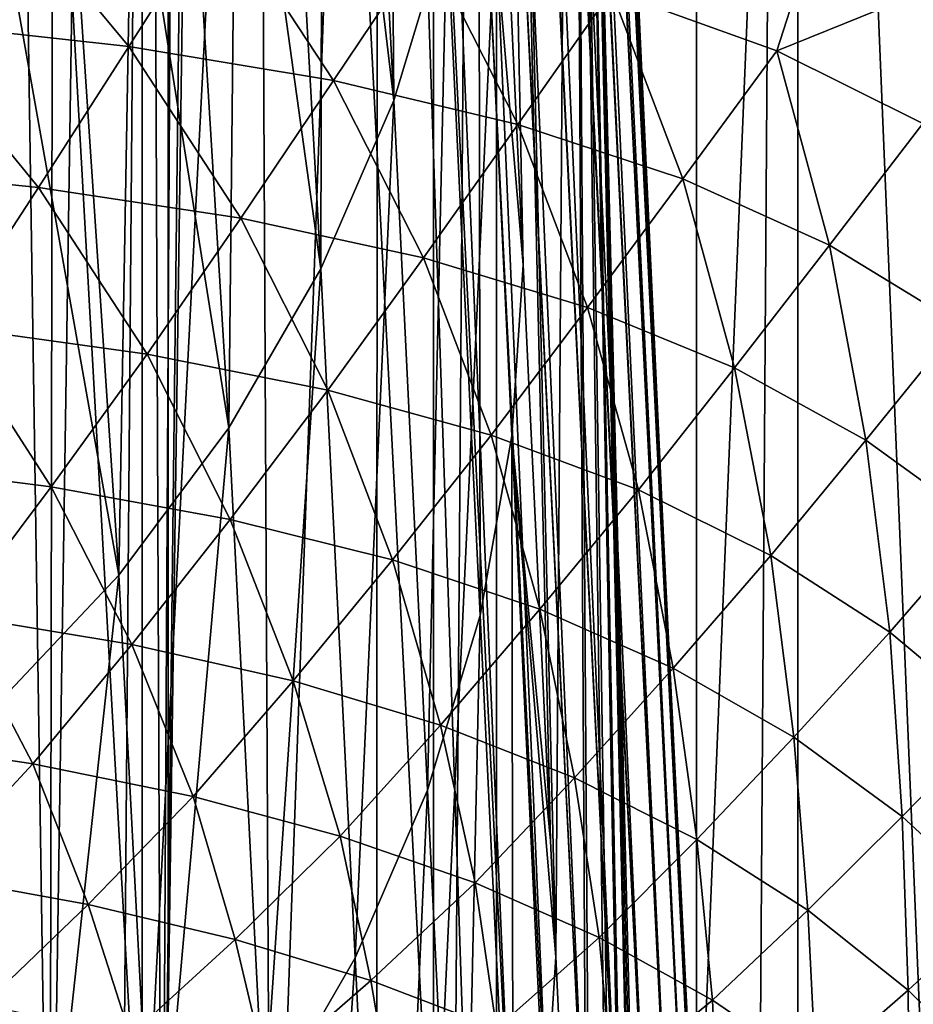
# Model space of a CAD drawing. Header units: metres. Extents: x -24 to 24, y -69 to 184.
# Tile 600 of 656: x 14.38 to 18.84, y 118.71 to 123.62. Entities that reach past the tile are written whole.
import ezdxf

# ---------------------------------------------------------------- set-up
doc = ezdxf.new("R2010")
doc.units = ezdxf.units.M
for name, color, linetype in [('367', 7, 'CONTINUOUS'), ('373', 7, 'CONTINUOUS'), ('374', 7, 'CONTINUOUS'), ('386', 7, 'CONTINUOUS'), ('405', 7, 'CONTINUOUS'), ('410', 7, 'CONTINUOUS'), ('554', 2, 'CONTINUOUS'), ('563', 2, 'CONTINUOUS')]:
    doc.layers.add(name, color=color, linetype=linetype)

msp = doc.modelspace()

# ---------------------------------------------------------------- linework, layer by layer
at = {"layer": '367'}
for points in [[(15.119628, 145.2, -18.959413), (13.359252, -68.3, -20.238401), (13.359252, 145.2, -20.238401)], [(15.119628, -68.3, -18.959413), (13.359252, -68.3, -20.238401), (15.119628, 145.2, -18.959413)], [(16.758269, 145.2, -17.527775), (15.119628, -68.3, -18.959413), (15.119628, 145.2, -18.959413)], [(16.758269, -68.3, -17.527775), (15.119628, -68.3, -18.959413), (16.758269, 145.2, -17.527775)], [(18.261983, 145.2, -15.955014), (16.758269, -68.3, -17.527775), (16.758269, 145.2, -17.527775)], [(18.261983, -68.3, -15.955014), (16.758269, -68.3, -17.527775), (18.261983, 145.2, -15.955014)], [(19.618662, 145.2, -14.253792), (18.261983, -68.3, -15.955014), (18.261983, 145.2, -15.955014)], [(19.618662, -68.3, -14.253792), (18.261983, -68.3, -15.955014), (19.618662, 145.2, -14.253792)]]:
    msp.add_3dface(points, dxfattribs=at)
at = {"layer": '373'}
for points in [[(14.528956, 116.461183, 28.463978), (13.957043, 116.536894, 28.885585), (14.085688, 145.645097, 236.027147)], [(14.576293, 145.509053, 235.160219), (14.528956, 116.461183, 28.463978), (14.085688, 145.645097, 236.027147)], [(14.965308, 145.36889, 234.245521), (14.528956, 116.461183, 28.463978), (14.576293, 145.509053, 235.160219)], [(15.087389, 116.382998, 28.026555), (14.528956, 116.461183, 28.463978), (14.965308, 145.36889, 234.245521)], [(15.248496, 145.226518, 233.293994), (15.087389, 116.382998, 28.026555), (14.965308, 145.36889, 234.245521)], [(15.42271, 145.083616, 232.315607), (15.087389, 116.382998, 28.026555), (15.248496, 145.226518, 233.293994)], [(15.485821, 144.942367, 231.324587), (15.087389, 116.382998, 28.026555), (15.42271, 145.083616, 232.315607)], [(15.631097, 116.302568, 27.574328), (15.087389, 116.382998, 28.026555), (15.485821, 144.942367, 231.324587)], [(16.165378, 131.268063, 134.181485), (15.631097, 116.302568, 27.574328), (15.485821, 144.942367, 231.324587)], [(16.159215, 116.220084, 27.108123), (15.631097, 116.302568, 27.574328), (16.165378, 131.268063, 134.181485)], [(16.671175, 116.135712, 26.628619), (16.159215, 116.220084, 27.108123), (16.165378, 131.268063, 134.181485)], [(16.844891, 117.593718, 37.044727), (16.671175, 116.135712, 26.628619), (16.165378, 131.268063, 134.181485)]]:
    msp.add_3dface(points, dxfattribs=at)
at = {"layer": '374'}
for points in [[(16.785172, 124.62568, 184.152733), (16.89068, 122.400571, 169.040154), (16.454825, 143.952573, 231.470675)], [(16.89068, 122.400571, 169.040154), (17.026604, 119.524928, 149.5707), (16.454825, 143.952573, 231.470675)], [(16.454825, 143.952573, 231.470675), (17.053963, 118.945341, 145.651922), (17.133023, 130.278312, 134.327566)], [(17.026604, 119.524928, 149.5707), (17.053963, 118.945341, 145.651922), (16.454825, 143.952573, 231.470675)], [(17.053963, 118.945341, 145.651922), (17.216929, 115.486022, 122.309175), (17.133023, 130.278312, 134.327566)], [(17.811177, 102.888231, 37.190803), (17.811177, 116.604012, 37.190803), (17.133023, 130.278312, 134.327566)], [(17.216929, 115.486022, 122.309175), (17.236638, 115.067436, 119.486091), (17.133023, 130.278312, 134.327566)], [(17.236638, 115.067436, 119.486091), (17.381137, 111.999604, 98.788415), (17.133023, 130.278312, 134.327566)], [(17.381137, 111.999604, 98.788415), (17.415767, 111.264973, 93.828221), (17.133023, 130.278312, 134.327566)], [(17.415767, 111.264973, 93.828221), (17.544213, 108.542058, 75.429949), (17.133023, 130.278312, 134.327566)], [(17.544213, 108.542058, 75.429949), (17.570925, 107.976165, 71.603727), (17.133023, 130.278312, 134.327566)], [(17.570925, 107.976165, 71.603727), (17.70529, 105.130542, 52.357736), (17.133023, 130.278312, 134.327566)], [(17.70529, 105.130542, 52.357736), (17.71558, 104.912638, 50.883767), (17.133023, 130.278312, 134.327566)], [(17.71558, 104.912638, 50.883767), (17.725042, 104.71228, 49.528477), (17.133023, 130.278312, 134.327566)], [(17.725042, 104.71228, 49.528477), (17.76811, 103.800286, 43.359596), (17.133023, 130.278312, 134.327566)], [(17.76811, 103.800286, 43.359596), (17.811177, 102.888231, 37.190803), (17.133023, 130.278312, 134.327566)]]:
    msp.add_3dface(points, dxfattribs=at)
at = {"layer": '386'}
for points in [[(16.215311, 127.101479, 216.59184), (16.065332, 126.660412, 216.657082), (16.245905, 123.220548, 193.238907)], [(16.509966, 124.096595, 193.111278), (16.215311, 127.101479, 216.59184), (16.245905, 123.220548, 193.238907)], [(16.065332, 126.660412, 216.657082), (15.889407, 126.228797, 216.720722), (16.245905, 123.220548, 193.238907)], [(15.889407, 126.228797, 216.720722), (15.688143, 125.808129, 216.782541), (15.881544, 122.380356, 193.360536)], [(16.245905, 123.220548, 193.238907), (15.889407, 126.228797, 216.720722), (15.881544, 122.380356, 193.360536)], [(15.688143, 125.808129, 216.782541), (15.462238, 125.39986, 216.842323), (15.881544, 122.380356, 193.360536)], [(15.462238, 125.39986, 216.842323), (15.212471, 125.005404, 216.899863), (15.421742, 121.587223, 193.474544)], [(15.881544, 122.380356, 193.360536), (15.462238, 125.39986, 216.842323), (15.421742, 121.587223, 193.474544)], [(15.212471, 125.005404, 216.899863), (14.939706, 124.626123, 216.954962), (15.421742, 121.587223, 193.474544)], [(16.670206, 124.996814, 192.979352), (16.509966, 124.096595, 193.111278), (16.675576, 120.649819, 169.670785)], [(16.834341, 121.546045, 169.539827), (16.670206, 124.996814, 192.979352), (16.675576, 120.649819, 169.670785)], [(16.89068, 122.400571, 169.040154), (16.670206, 124.996814, 192.979352), (16.834341, 121.546045, 169.539827)], [(16.89068, 122.400571, 169.040154), (16.785172, 124.62568, 184.152733), (16.670206, 124.996814, 192.979352)], [(14.939706, 124.626123, 216.954962), (14.644887, 124.263329, 217.007429), (14.872631, 120.851726, 193.579411)], [(15.421742, 121.587223, 193.474544), (14.939706, 124.626123, 216.954962), (14.872631, 120.851726, 193.579411)], [(14.644887, 124.263329, 217.007429), (14.329033, 123.918276, 217.057083), (14.872631, 120.851726, 193.579411)], [(16.509966, 124.096595, 193.111278), (16.245905, 123.220548, 193.238907), (16.413924, 119.777434, 169.797511)], [(16.675576, 120.649819, 169.670785), (16.509966, 124.096595, 193.111278), (16.413924, 119.777434, 169.797511)], [(14.872631, 120.851726, 193.579411), (14.329033, 123.918276, 217.057083), (14.241534, 120.183673, 193.673737)], [(16.245905, 123.220548, 193.238907), (15.881544, 122.380356, 193.360536), (16.052843, 118.940416, 169.918332)], [(16.413924, 119.777434, 169.797511), (16.245905, 123.220548, 193.238907), (16.052843, 118.940416, 169.918332)], [(15.881544, 122.380356, 193.360536), (15.421742, 121.587223, 193.474544), (15.597102, 118.149823, 170.031651)], [(16.052843, 118.940416, 169.918332), (15.881544, 122.380356, 193.360536), (15.597102, 118.149823, 170.031651)], [(17.026604, 119.524928, 149.5707), (16.89068, 122.400571, 169.040154), (16.834341, 121.546045, 169.539827)], [(15.421742, 121.587223, 193.474544), (14.872631, 120.851726, 193.579411), (15.052725, 117.416101, 170.13597)], [(15.597102, 118.149823, 170.031651), (15.421742, 121.587223, 193.474544), (15.052725, 117.416101, 170.13597)], [(16.834341, 121.546045, 169.539827), (16.675576, 120.649819, 169.670785), (16.840828, 117.194853, 146.230614)], [(16.998392, 118.087661, 146.099546), (16.834341, 121.546045, 169.539827), (16.840828, 117.194853, 146.230614)], [(17.053963, 118.945341, 145.651922), (16.834341, 121.546045, 169.539827), (16.998392, 118.087661, 146.099546)], [(17.053963, 118.945341, 145.651922), (17.026604, 119.524928, 149.5707), (16.834341, 121.546045, 169.539827)], [(14.872631, 120.851726, 193.579411), (14.241534, 120.183673, 193.673737), (14.426902, 116.748944, 170.229912)], [(15.052725, 117.416101, 170.13597), (14.872631, 120.851726, 193.579411), (14.426902, 116.748944, 170.229912)], [(16.675576, 120.649819, 169.670785), (16.413924, 119.777434, 169.797511), (16.581142, 116.325612, 146.35748)], [(16.840828, 117.194853, 146.230614), (16.675576, 120.649819, 169.670785), (16.581142, 116.325612, 146.35748)], [(14.426902, 116.748944, 170.229912), (14.241534, 120.183673, 193.673737), (13.727903, 116.157167, 170.312235)], [(16.413924, 119.777434, 169.797511), (16.052843, 118.940416, 169.918332), (16.222741, 115.491335, 146.478481)], [(16.581142, 116.325612, 146.35748), (16.413924, 119.777434, 169.797511), (16.222741, 115.491335, 146.478481)], [(16.052843, 118.940416, 169.918332), (15.597102, 118.149823, 170.031651), (15.770323, 114.702959, 146.592031)], [(16.222741, 115.491335, 146.478481), (16.052843, 118.940416, 169.918332), (15.770323, 114.702959, 146.592031)], [(17.216929, 115.486022, 122.309175), (17.053963, 118.945341, 145.651922), (16.998392, 118.087661, 146.099546)]]:
    msp.add_3dface(points, dxfattribs=at)
at = {"layer": '405'}
for points in [[(14.92223, 123.490173, 19.247249), (14.221303, 124.335227, 19.674464), (13.793227, 123.61588, 20.078302)], [(15.369421, 124.195311, 18.789692), (14.221303, 124.335227, 19.674464), (14.92223, 123.490173, 19.247249)], [(15.94482, 123.320541, 18.402006), (15.369421, 124.195311, 18.789692), (14.92223, 123.490173, 19.247249)], [(16.404918, 124.007779, 17.890968), (15.369421, 124.195311, 18.789692), (15.94482, 123.320541, 18.402006)], [(18.15641, 123.468687, 16.107886), (18.386461, 124.183377, 15.811406), (17.332073, 123.767344, 16.992863)], [(19.075237, 123.841792, 14.973237), (18.386461, 124.183377, 15.811406), (18.15641, 123.468687, 16.107886)], [(16.864759, 123.102038, 17.556118), (16.404918, 124.007779, 17.890968), (15.94482, 123.320541, 18.402006)], [(17.332073, 123.767344, 16.992863), (16.404918, 124.007779, 17.890968), (16.864759, 123.102038, 17.556118)], [(18.885765, 123.106144, 15.244535), (19.075237, 123.841792, 14.973237), (18.15641, 123.468687, 16.107886)], [(17.687013, 122.829696, 16.721208), (17.332073, 123.767344, 16.992863), (16.864759, 123.102038, 17.556118)], [(18.15641, 123.468687, 16.107886), (17.332073, 123.767344, 16.992863), (17.687013, 122.829696, 16.721208)], [(14.472163, 122.787042, 19.756974), (13.793227, 123.61588, 20.078302), (13.363231, 122.90032, 20.537347)], [(14.92223, 123.490173, 19.247249), (13.793227, 123.61588, 20.078302), (14.472163, 122.787042, 19.756974)], [(15.480845, 122.633567, 18.962089), (14.92223, 123.490173, 19.247249), (14.472163, 122.787042, 19.756974)], [(15.94482, 123.320541, 18.402006), (14.92223, 123.490173, 19.247249), (15.480845, 122.633567, 18.962089)], [(18.418801, 122.498233, 15.905226), (18.15641, 123.468687, 16.107886), (17.687013, 122.829696, 16.721208)], [(18.885765, 123.106144, 15.244535), (18.15641, 123.468687, 16.107886), (18.418801, 122.498233, 15.905226)], [(16.392591, 122.435334, 18.16525), (15.94482, 123.320541, 18.402006), (15.480845, 122.633567, 18.962089)], [(16.864759, 123.102038, 17.556118), (15.94482, 123.320541, 18.402006), (16.392591, 122.435334, 18.16525)], [(19.068591, 122.102597, 15.113647), (18.885765, 123.106144, 15.244535), (18.418801, 122.498233, 15.905226)], [(17.211864, 122.187766, 17.377232), (16.864759, 123.102038, 17.556118), (16.392591, 122.435334, 18.16525)], [(17.687013, 122.829696, 16.721208), (16.864759, 123.102038, 17.556118), (17.211864, 122.187766, 17.377232)], [(14.472163, 122.787042, 19.756974), (13.363231, 122.90032, 20.537347), (14.019423, 122.093428, 20.318181)], [(17.945316, 121.885991, 16.605453), (17.687013, 122.829696, 16.721208), (17.211864, 122.187766, 17.377232)], [(18.418801, 122.498233, 15.905226), (17.687013, 122.829696, 16.721208), (17.945316, 121.885991, 16.605453)], [(15.013315, 121.954399, 19.570671), (14.472163, 122.787042, 19.756974), (14.019423, 122.093428, 20.318181)], [(15.480845, 122.633567, 18.962089), (14.472163, 122.787042, 19.756974), (15.013315, 121.954399, 19.570671)], [(15.916014, 121.774762, 18.819846), (15.480845, 122.633567, 18.962089), (15.013315, 121.954399, 19.570671)], [(16.392591, 122.435334, 18.16525), (15.480845, 122.633567, 18.962089), (15.916014, 121.774762, 18.819846)], [(18.600806, 121.525347, 15.855075), (18.418801, 122.498233, 15.905226), (17.945316, 121.885991, 16.605453)], [(19.068591, 122.102597, 15.113647), (18.418801, 122.498233, 15.905226), (18.600806, 121.525347, 15.855075)], [(16.731536, 121.550358, 18.075665), (16.392591, 122.435334, 18.16525), (15.916014, 121.774762, 18.819846)], [(17.211864, 122.187766, 17.377232), (16.392591, 122.435334, 18.16525), (16.731536, 121.550358, 18.075665)], [(17.466001, 121.276759, 17.345028), (17.211864, 122.187766, 17.377232), (16.731536, 121.550358, 18.075665)], [(17.945316, 121.885991, 16.605453), (17.211864, 122.187766, 17.377232), (17.466001, 121.276759, 17.345028)], [(14.535005, 121.291728, 20.232496), (14.019423, 122.093428, 20.318181), (13.557148, 121.417557, 20.934551)], [(15.013315, 121.954399, 19.570671), (14.019423, 122.093428, 20.318181), (14.535005, 121.291728, 20.232496)], [(19.185161, 121.102375, 15.131762), (19.068591, 122.102597, 15.113647), (18.600806, 121.525347, 15.855075)], [(15.427622, 121.129547, 19.525636), (15.013315, 121.954399, 19.570671), (14.535005, 121.291728, 20.232496)], [(15.916014, 121.774762, 18.819846), (15.013315, 121.954399, 19.570671), (15.427622, 121.129547, 19.525636)], [(18.12669, 120.949716, 16.63278), (17.945316, 121.885991, 16.605453), (17.466001, 121.276759, 17.345028)], [(18.600806, 121.525347, 15.855075), (17.945316, 121.885991, 16.605453), (18.12669, 120.949716, 16.63278)], [(16.23859, 120.927315, 18.823131), (15.916014, 121.774762, 18.819846), (15.427622, 121.129547, 19.525636)], [(16.731536, 121.550358, 18.075665), (15.916014, 121.774762, 18.819846), (16.23859, 120.927315, 18.823131)], [(16.973488, 120.68108, 18.131376), (16.731536, 121.550358, 18.075665), (16.23859, 120.927315, 18.823131)], [(17.466001, 121.276759, 17.345028), (16.731536, 121.550358, 18.075665), (16.973488, 120.68108, 18.131376)], [(18.719888, 120.56606, 15.944236), (18.600806, 121.525347, 15.855075), (18.12669, 120.949716, 16.63278)], [(19.185161, 121.102375, 15.131762), (18.600806, 121.525347, 15.855075), (18.719888, 120.56606, 15.944236)], [(14.535005, 121.291728, 20.232496), (13.557148, 121.417557, 20.934551), (14.055015, 120.651491, 20.939073)], [(14.936916, 120.504979, 20.273357), (14.535005, 121.291728, 20.232496), (14.055015, 120.651491, 20.939073)], [(15.427622, 121.129547, 19.525636), (14.535005, 121.291728, 20.232496), (14.936916, 120.504979, 20.273357)], [(17.639021, 120.387032, 17.454891), (17.466001, 121.276759, 17.345028), (16.973488, 120.68108, 18.131376)], [(18.12669, 120.949716, 16.63278), (17.466001, 121.276759, 17.345028), (17.639021, 120.387032, 17.454891)], [(15.742743, 120.323049, 19.609698), (15.427622, 121.129547, 19.525636), (14.936916, 120.504979, 20.273357)], [(16.23859, 120.927315, 18.823131), (15.427622, 121.129547, 19.525636), (15.742743, 120.323049, 19.609698)], [(19.249571, 120.12452, 15.28661), (19.185161, 121.102375, 15.131762), (18.719888, 120.56606, 15.944236)], [(18.240963, 120.042308, 16.798604), (18.12669, 120.949716, 16.63278), (17.639021, 120.387032, 17.454891)], [(18.719888, 120.56606, 15.944236), (18.12669, 120.949716, 16.63278), (18.240963, 120.042308, 16.798604)], [(16.477572, 120.102237, 18.953994), (16.23859, 120.927315, 18.823131), (15.742743, 120.323049, 19.609698)], [(16.973488, 120.68108, 18.131376), (16.23859, 120.927315, 18.823131), (16.477572, 120.102237, 18.953994)], [(14.442895, 119.90879, 21.062716), (14.055015, 120.651491, 20.939073), (13.572287, 120.041257, 21.689709)], [(14.936916, 120.504979, 20.273357), (14.055015, 120.651491, 20.939073), (14.442895, 119.90879, 21.062716)], [(17.147551, 119.839182, 18.310436), (16.973488, 120.68108, 18.131376), (16.477572, 120.102237, 18.953994)], [(17.639021, 120.387032, 17.454891), (16.973488, 120.68108, 18.131376), (17.147551, 119.839182, 18.310436)], [(18.782881, 119.64573, 16.169192), (18.719888, 120.56606, 15.944236), (18.240963, 120.042308, 16.798604)], [(19.249571, 120.12452, 15.28661), (18.719888, 120.56606, 15.944236), (18.782881, 119.64573, 16.169192)], [(15.243078, 119.745431, 20.435452), (14.936916, 120.504979, 20.273357), (14.442895, 119.90879, 21.062716)], [(15.742743, 120.323049, 19.609698), (14.936916, 120.504979, 20.273357), (15.243078, 119.745431, 20.435452)], [(17.757972, 119.531345, 17.683578), (17.639021, 120.387032, 17.454891), (17.147551, 119.839182, 18.310436)], [(18.240963, 120.042308, 16.798604), (17.639021, 120.387032, 17.454891), (17.757972, 119.531345, 17.683578)], [(15.977428, 119.548202, 19.813321), (15.742743, 120.323049, 19.609698), (15.243078, 119.745431, 20.435452)], [(16.477572, 120.102237, 18.953994), (15.742743, 120.323049, 19.609698), (15.977428, 119.548202, 19.813321)], [(19.267204, 119.198256, 15.57355), (19.249571, 120.12452, 15.28661), (18.782881, 119.64573, 16.169192)], [(16.65155, 119.314199, 19.200184), (16.477572, 120.102237, 18.953994), (15.977428, 119.548202, 19.813321)], [(17.147551, 119.839182, 18.310436), (16.477572, 120.102237, 18.953994), (16.65155, 119.314199, 19.200184)], [(14.442895, 119.90879, 21.062716), (13.572287, 120.041257, 21.689709), (13.92638, 119.35134, 21.905818)], [(18.312031, 119.177664, 17.079579), (18.240963, 120.042308, 16.798604), (17.757972, 119.531345, 17.683578)], [(18.782881, 119.64573, 16.169192), (18.240963, 120.042308, 16.798604), (18.312031, 119.177664, 17.079579)], [(14.719729, 119.205968, 21.314521), (14.442895, 119.90879, 21.062716), (13.92638, 119.35134, 21.905818)], [(15.243078, 119.745431, 20.435452), (14.442895, 119.90879, 21.062716), (14.719729, 119.205968, 21.314521)], [(17.270272, 119.041214, 18.600216), (17.147551, 119.839182, 18.310436), (16.65155, 119.314199, 19.200184)], [(17.757972, 119.531345, 17.683578), (17.147551, 119.839182, 18.310436), (17.270272, 119.041214, 18.600216)], [(15.452722, 119.031806, 20.72539), (15.243078, 119.745431, 20.435452), (14.719729, 119.205968, 21.314521)], [(15.977428, 119.548202, 19.813321), (15.243078, 119.745431, 20.435452), (15.452722, 119.031806, 20.72539)], [(18.811788, 118.778958, 16.504849), (18.782881, 119.64573, 16.169192), (18.312031, 119.177664, 17.079579)], [(19.267204, 119.198256, 15.57355), (18.782881, 119.64573, 16.169192), (18.811788, 118.778958, 16.504849)], [(16.130378, 118.826413, 20.141932), (15.977428, 119.548202, 19.813321), (15.452722, 119.031806, 20.72539)], [(16.65155, 119.314199, 19.200184), (15.977428, 119.548202, 19.813321), (16.130378, 118.826413, 20.141932)], [(17.836452, 118.728318, 18.019077), (17.757972, 119.531345, 17.683578), (17.270272, 119.041214, 18.600216)], [(18.312031, 119.177664, 17.079579), (17.757972, 119.531345, 17.683578), (17.836452, 118.728318, 18.019077)], [(14.719729, 119.205968, 21.314521), (13.92638, 119.35134, 21.905818), (14.197526, 118.705738, 22.224581)], [(16.757082, 118.587906, 19.567877), (16.65155, 119.314199, 19.200184), (16.130378, 118.826413, 20.141932)], [(17.270272, 119.041214, 18.600216), (16.65155, 119.314199, 19.200184), (16.757082, 118.587906, 19.567877)], [(14.928723, 118.552101, 21.666234), (14.719729, 119.205968, 21.314521), (14.197526, 118.705738, 22.224581)], [(15.452722, 119.031806, 20.72539), (14.719729, 119.205968, 21.314521), (14.928723, 118.552101, 21.666234)], [(18.351819, 118.376211, 17.462704), (18.312031, 119.177664, 17.079579), (17.836452, 118.728318, 18.019077)], [(18.811788, 118.778958, 16.504849), (18.312031, 119.177664, 17.079579), (18.351819, 118.376211, 17.462704)], [(19.260001, 118.338147, 15.96368), (19.267204, 119.198256, 15.57355), (18.811788, 118.778958, 16.504849)], [(15.609487, 118.372398, 21.110286), (15.452722, 119.031806, 20.72539), (14.928723, 118.552101, 21.666234)], [(16.130378, 118.826413, 20.141932), (15.452722, 119.031806, 20.72539), (15.609487, 118.372398, 21.110286)], [(17.335417, 118.315466, 19.008305), (17.270272, 119.041214, 18.600216), (16.757082, 118.587906, 19.567877)], [(17.836452, 118.728318, 18.019077), (17.270272, 119.041214, 18.600216), (17.335417, 118.315466, 19.008305)], [(16.243756, 118.16507, 20.560046), (16.130378, 118.826413, 20.141932), (15.609487, 118.372398, 21.110286)], [(16.757082, 118.587906, 19.567877), (16.130378, 118.826413, 20.141932), (16.243756, 118.16507, 20.560046)], [(18.81866, 117.987407, 16.935144), (18.811788, 118.778958, 16.504849), (18.351819, 118.376211, 17.462704)], [(19.260001, 118.338147, 15.96368), (18.811788, 118.778958, 16.504849), (18.81866, 117.987407, 16.935144)], [(17.866808, 118.009628, 18.46867), (17.836452, 118.728318, 18.019077), (17.335417, 118.315466, 19.008305)], [(18.351819, 118.376211, 17.462704), (17.836452, 118.728318, 18.019077), (17.866808, 118.009628, 18.46867)]]:
    msp.add_3dface(points, dxfattribs=at)
at = {"layer": '410'}
for points in [[(16.844891, 117.593718, 37.044727), (16.165378, 131.268063, 134.181485), (15.676563, 144.918379, 231.329295)], [(15.67907, 144.917814, 231.329393), (17.035234, 117.569292, 37.049495), (15.676563, 144.918379, 231.329295)], [(17.035234, 117.569292, 37.049495), (16.844891, 117.593718, 37.044727), (15.676563, 144.918379, 231.329295)], [(15.859105, 144.858676, 231.338974), (17.035234, 117.569292, 37.049495), (15.67907, 144.917814, 231.329393)], [(15.865059, 144.856053, 231.339384), (17.217322, 117.509296, 37.059212), (15.859105, 144.858676, 231.338974)], [(17.217322, 117.509296, 37.059212), (17.035234, 117.569292, 37.049495), (15.859105, 144.858676, 231.338974)], [(16.026699, 144.765466, 231.353264), (17.217322, 117.509296, 37.059212), (15.865059, 144.856053, 231.339384)], [(16.035253, 144.759503, 231.354163), (17.384444, 117.41594, 37.073522), (16.026699, 144.765466, 231.353264)], [(17.384444, 117.41594, 37.073522), (17.217322, 117.509296, 37.059212), (16.026699, 144.765466, 231.353264)], [(16.173145, 144.642195, 231.371638), (17.384444, 117.41594, 37.073522), (16.035253, 144.759503, 231.354163)], [(16.183097, 144.631881, 231.373159), (17.530442, 117.292665, 37.091895), (16.173145, 144.642195, 231.371638)], [(17.530442, 117.292665, 37.091895), (17.384444, 117.41594, 37.073522), (16.173145, 144.642195, 231.371638)], [(16.293029, 144.493422, 231.393416), (17.530442, 117.292665, 37.091895), (16.183097, 144.631881, 231.373159)], [(16.3029, 144.478102, 231.395641), (17.649936, 117.144013, 37.113657), (16.293029, 144.493422, 231.393416)], [(17.649936, 117.144013, 37.113657), (17.530442, 117.292665, 37.091895), (16.293029, 144.493422, 231.393416)], [(16.381917, 144.324648, 231.417793), (17.649936, 117.144013, 37.113657), (16.3029, 144.478102, 231.395641)], [(16.390047, 144.304087, 231.420744), (17.738523, 116.975462, 37.138003), (16.381917, 144.324648, 231.417793)], [(17.738523, 116.975462, 37.138003), (17.649936, 117.144013, 37.113657), (16.381917, 144.324648, 231.417793)], [(16.436522, 144.142116, 231.443867), (17.738523, 116.975462, 37.138003), (16.390047, 144.304087, 231.420744)], [(16.441183, 144.116536, 231.4475), (17.792938, 116.793223, 37.164039), (16.436522, 144.142116, 231.443867)], [(17.792938, 116.793223, 37.164039), (17.738523, 116.975462, 37.138003), (16.436522, 144.142116, 231.443867)], [(16.454825, 143.952573, 231.470675), (17.792938, 116.793223, 37.164039), (16.441183, 144.116536, 231.4475)], [(16.454825, 143.952573, 231.470675), (17.133023, 130.278312, 134.327566), (17.792938, 116.793223, 37.164039)], [(17.133023, 130.278312, 134.327566), (17.811177, 116.604012, 37.190803), (17.792938, 116.793223, 37.164039)]]:
    msp.add_3dface(points, dxfattribs=at)
at = {"layer": '554'}
for points in [[(14.989762, 117.5, -16.442917), (13.408621, 145.7, -17.755883), (13.408701, 117.5, -17.755823)], [(14.989728, 145.7, -16.442948), (13.408621, 145.7, -17.755883), (14.989762, 117.5, -16.442917)], [(16.442917, 117.5, -14.989762), (14.989728, 145.7, -16.442948), (14.989762, 117.5, -16.442917)], [(16.442948, 145.7, -14.989728), (14.989728, 145.7, -16.442948), (16.442917, 117.5, -14.989762)], [(17.755823, 117.5, -13.408701), (16.442948, 145.7, -14.989728), (16.442917, 117.5, -14.989762)], [(17.755883, 145.7, -13.408621), (16.442948, 145.7, -14.989728), (17.755823, 117.5, -13.408701)], [(18.91731, 117.5, -11.71315), (17.755883, 145.7, -13.408621), (17.755823, 117.5, -13.408701)], [(18.917331, 145.7, -11.713116), (17.755883, 145.7, -13.408621), (18.91731, 117.5, -11.71315)]]:
    msp.add_3dface(points, dxfattribs=at)
at = {"layer": '563'}
for points in [[(13.408621, 145.7, 17.755883), (14.989728, 145.7, 16.442948), (13.408701, 117.5, 17.755823)], [(13.408701, 117.5, 17.755823), (14.989728, 145.7, 16.442948), (14.989762, 117.5, 16.442917)], [(14.989728, 145.7, 16.442948), (16.442948, 145.7, 14.989728), (14.989762, 117.5, 16.442917)], [(14.989762, 117.5, 16.442917), (16.442948, 145.7, 14.989728), (16.442917, 117.5, 14.989762)], [(16.442917, 117.5, 14.989762), (17.755883, 145.7, 13.408621), (17.755823, 117.5, 13.408701)], [(16.442948, 145.7, 14.989728), (17.755883, 145.7, 13.408621), (16.442917, 117.5, 14.989762)], [(17.755823, 117.5, 13.408701), (18.917331, 145.7, 11.713116), (18.91731, 117.5, 11.71315)], [(17.755883, 145.7, 13.408621), (18.917331, 145.7, 11.713116), (17.755823, 117.5, 13.408701)]]:
    msp.add_3dface(points, dxfattribs=at)

doc.saveas('drawing.dxf')
